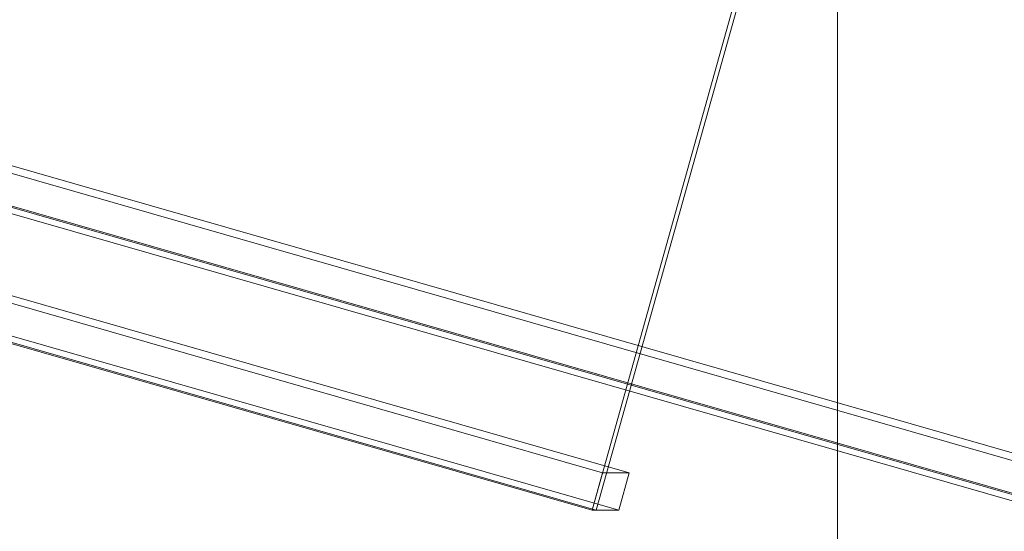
# Model space of a CAD drawing. Header units: millimetres. Extents: x -2233 to 61924, y -68080 to 6847.
# Tile 794 of 1022: x 27609 to 27761, y 62 to 141. Entities that reach past the tile are written whole.
import ezdxf

# ---------------------------------------------------------------- set-up
doc = ezdxf.new("R2010")
doc.units = ezdxf.units.MM
for name, color, linetype, lineweight in [('COTAS_P', 1, 'Continuous', 0), ('lateral_C09', 7, 'Continuous', 0), ('lateral_C10', 7, 'Continuous', 0)]:
    doc.layers.add(name, color=color, linetype=linetype, lineweight=lineweight)
doc.dimstyles.new('R19_100', dxfattribs={"dimtxt": 250, "dimasz": 150, "dimexe": 150, "dimexo": 80, "dimgap": 100, "dimtad": 1, "dimtih": 1, "dimtoh": 1, "dimdsep": 46, "dimcen": 0.09, "dimadec": 0, "dimazin": 0, "dimtfac": 1, "dimtdec": 4, "dimtofl": 0, "dimtmove": 0, "dimatfit": 3, "dimfxl": 1, "dimtolj": 1, "dimtzin": 0, "dimarcsym": 0})

# ---------------------------------------------------------------- blocks, each defined once
blk = doc.blocks.new('DIM_R27_17')
at = {"layer": 'COTAS_P'}
for p, q in [((27500, 400), (27900, 400)), ((27900, 400), (27855, 250)), ((27900, 0), (27900, 400)), ((27900, 400), (27945, 250)), ((27900, 0), (27855, 150)), ((27900, 0), (27945, 150)), ((27500, 0), (27900, 0))]:
    blk.add_line(p, q, dxfattribs=at)
blk.add_text('400 P', height=250, rotation=90, dxfattribs=at).set_placement((27800, 200))
blk = doc.blocks.new('DIM_R27_18')
at = {"layer": 'COTAS_P'}
for p, q in [((27500, 600), (27900, 600)), ((27900, 600), (27855, 450)), ((27900, 0), (27900, 600)), ((27900, 600), (27945, 450)), ((27900, 0), (27855, 150)), ((27900, 0), (27945, 150)), ((27500, 0), (27900, 0))]:
    blk.add_line(p, q, dxfattribs=at)
blk.add_text('600 P', height=250, rotation=90, dxfattribs=at).set_placement((27800, 300))
blk = doc.blocks.new('DIM_R27_19')
at = {"layer": 'COTAS_P'}
for p, q in [((27700, 200), (28100, 200)), ((28100, 200), (28055, 50)), ((28100, 0), (28100, 200)), ((28100, 200), (28145, 50)), ((28100, 0), (28055, 150)), ((28100, 0), (28145, 150)), ((27700, 0), (28100, 0))]:
    blk.add_line(p, q, dxfattribs=at)
blk.add_text('200 P', height=250, rotation=90, dxfattribs=at).set_placement((28000, 100))

msp = doc.modelspace()

# ---------------------------------------------------------------- linework, layer by layer
at = {"layer": 'lateral_C09'}
for p, q in [((27735, 12), (27735, 446.125)), ((27735, 441.914), (27735, 12)), ((27735, 12), (27735, 335.107)), ((27735, 330.896), (27735, 12))]:
    msp.add_line(p, q, dxfattribs=at)
at = {"layer": 'lateral_C10'}
for p, q in [((27698.776, 71.232), (18865.914, 2609.41)), ((18870.024, 2609.41), (27702.886, 71.232)), ((27768.645, 71.232), (18935.784, 2609.41)), ((18939.894, 2609.41), (27772.755, 71.232)), ((18864.301, 2603.637), (27697.162, 65.459)), ((27697.819, 65.459), (18864.958, 2603.637)), ((27701.272, 65.459), (18868.411, 2603.637)), ((18934.17, 2603.637), (27767.031, 65.459)), ((18937.622, 2603.637), (27770.484, 65.459)), ((27771.141, 65.459), (18938.28, 2603.637)), ((27725.675, 167.441), (27697.162, 65.459)), ((27697.819, 65.459), (27726.332, 167.441)), ((27698.776, 71.232), (27697.162, 65.459)), ((27702.886, 71.232), (27698.776, 71.232)), ((27701.272, 65.459), (27702.886, 71.232)), ((27697.162, 65.459), (27697.819, 65.459)), ((27697.162, 65.459), (27701.272, 65.459))]:
    msp.add_line(p, q, dxfattribs=at)

# ---------------------------------------------------------------- dimensions: what is measured, and where the dimension line sits
at = {"layer": 'COTAS_P'}
for p1, p2, picture, middle in [((27500, 0), (27500, 600), 'DIM_R27_18', (27900, 300)), ((27500, 0), (27500, 400), 'DIM_R27_17', (27900, 200)), ((27700, 0), (27700, 200), 'DIM_R27_19', (28100, 100))]:
    dim = msp.add_aligned_dim(p1=p1, p2=p2, distance=-400, text='<> P', dimstyle='R19_100', dxfattribs=at)
    dim.commit()
    dim.dimension.update_dxf_attribs({"geometry": picture, "text_midpoint": middle})

doc.saveas('drawing.dxf')
